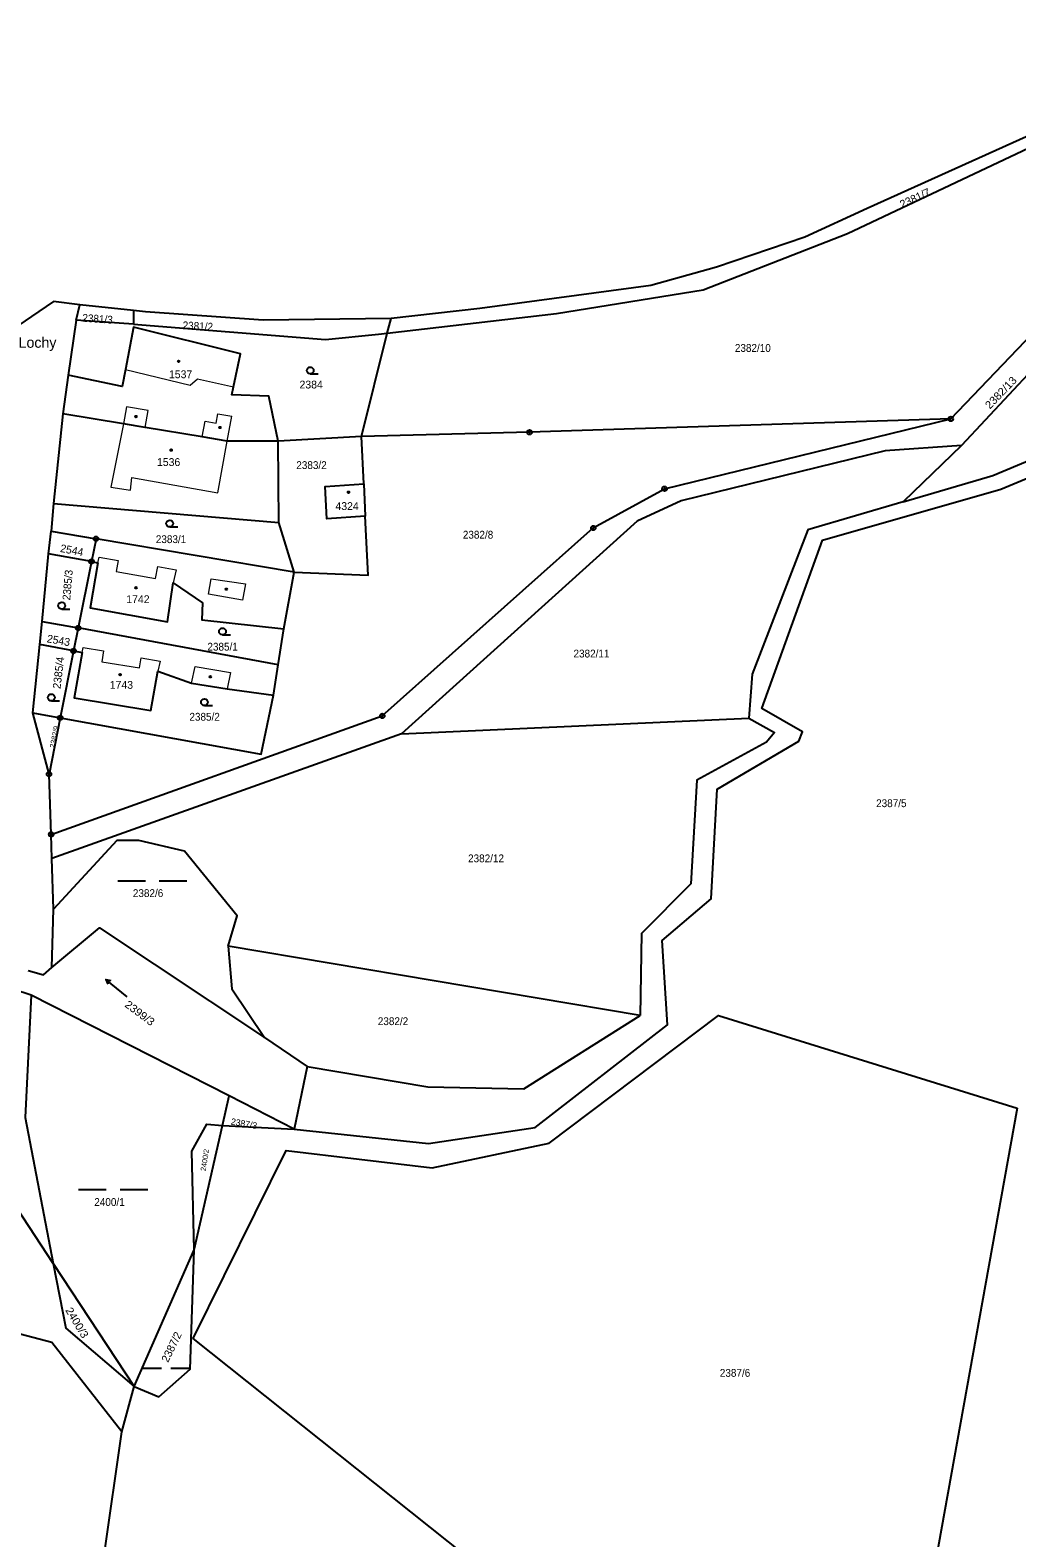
# Model space of a CAD drawing. Extents: x -679733 to -673243, y -1075091 to -1066557.
# Drawn here: x -678567.5 to -678353.3, y -1069674 to -1069346.4 of the extents above; entities that cross this region are included whole.
import ezdxf
from ezdxf.enums import TextEntityAlignment as Align

# ---------------------------------------------------------------- set-up
doc = ezdxf.new("R2010")
doc.units = 0
doc.header["$LTSCALE"] = 0.68
for name, color, linetype, lineweight in [('1', 7, 'Continuous', 25), ('3', 7, 'Continuous', 25), ('4', 7, 'Continuous', 13), ('5', 7, 'Continuous', 25), ('7', 7, 'Continuous', 13), ('8', 7, 'Continuous', 25)]:
    doc.layers.add(name, color=color, linetype=linetype, lineweight=lineweight)
doc.layers.add('2', color=7, linetype='Continuous')

msp = doc.modelspace()

# ---------------------------------------------------------------- linework, layer by layer
at = {"layer": '1'}
for p, q in [((-678545.04, -1069407.38), (-678556.76, -1069406.1)), ((-678489.99, -1069412.25), (-678489.12, -1069409.07)), ((-678495.56, -1069434.69), (-678489.99, -1069412.25)), ((-678559.24, -1069421.4), (-678560.45, -1069429.77)), ((-678495.56, -1069434.69), (-678513.65, -1069435.73)), ((-678495.07, -1069445.03), (-678494.73, -1069452.04)), ((-678510.18, -1069464.18), (-678513.52, -1069453.43)), ((-678563.5, -1069460.2), (-678562.98, -1069455.29)), ((-678554.2, -1069461.88), (-678563.5, -1069460.2)), ((-678554.2, -1069461.88), (-678557.08, -1069476.32)), ((-678564.9, -1069474.88), (-678557.08, -1069476.32)), ((-678513.65, -1069484.29), (-678512.4, -1069476.54)), ((-678558.08, -1069481.31), (-678565.44, -1069479.94)), ((-678558.08, -1069481.31), (-678560.98, -1069495.84)), ((-678566.91, -1069494.77), (-678560.98, -1069495.84)), ((-678560.98, -1069495.84), (-678563.42, -1069508.07)), ((-678486.86, -1069499.31), (-678411.47, -1069495.89)), ((-678435.03, -1069560.5), (-678524.49, -1069545.42)), ((-678567.27, -1069556.06), (-678571.04, -1069554.85)), ((-678507.37, -1069571.55), (-678510.17, -1069585.22)), ((-678510.17, -1069585.22), (-678524.32, -1069577.99)), ((-678525.78, -1069584.41), (-678510.17, -1069585.22)), ((-678547.58, -1069650.97), (-678544.96, -1069641.1))]:
    msp.add_line(p, q, dxfattribs=at)
for points in [[(-678489.99, -1069412.25), (-678453.23, -1069407.98), (-678421.34, -1069402.84), (-678390.05, -1069390.62), (-678301, -1069348.55)], [(-678293.43, -1069346.45), (-678308.93, -1069368.17), (-678339.57, -1069409.13), (-678365.28, -1069436.69), (-678377.95, -1069448.9)], [(-678367.58, -1069430.9), (-678345, -1069407.28), (-678301, -1069348.55)], [(-678312.27, -1069351.05), (-678343.87, -1069366.29), (-678385.74, -1069385.19)], [(-678385.74, -1069385.19), (-678399.32, -1069391.45), (-678418.45, -1069397.93), (-678432.74, -1069401.94), (-678469.84, -1069406.93), (-678489.12, -1069409.07)], [(-678377.95, -1069448.9), (-678358.45, -1069443.18), (-678326.82, -1069429.92), (-678301.39, -1069419.42), (-678293.01, -1069404.22), (-678283.76, -1069383.39)], [(-678557.51, -1069409.46), (-678556.76, -1069406.1), (-678562.44, -1069405.42), (-678573.4, -1069412.86), (-678573.72, -1069419.06), (-678575.48, -1069427.08)], [(-678489.12, -1069409.07), (-678516.92, -1069409.48), (-678542.49, -1069407.63), (-678545.04, -1069407.38), (-678545.08, -1069410.34)], [(-678545.08, -1069410.34), (-678557.51, -1069409.46), (-678559.24, -1069421.4)], [(-678513.65, -1069435.73), (-678515.66, -1069425.99), (-678523.73, -1069425.66), (-678523.36, -1069423.9), (-678521.87, -1069416.74), (-678545.09, -1069410.95), (-678546.82, -1069420.14), (-678547.52, -1069423.87), (-678559.24, -1069421.4)], [(-678545.08, -1069410.34), (-678503.36, -1069413.67), (-678491.86, -1069412.47), (-678489.99, -1069412.25)], [(-678562.93, -1069521.17), (-678491.04, -1069495.43), (-678445.22, -1069454.6), (-678429.75, -1069446.08), (-678367.58, -1069430.9)], [(-678513.65, -1069435.73), (-678524.72, -1069435.72), (-678530.13, -1069434.82), (-678542.52, -1069432.75), (-678547.23, -1069431.97), (-678560.45, -1069429.77), (-678562.46, -1069449.27)], [(-678367.58, -1069430.9), (-678459.06, -1069433.8), (-678495.56, -1069434.69)], [(-678510.18, -1069464.18), (-678494.12, -1069464.85), (-678494.73, -1069452.04), (-678503.06, -1069452.58), (-678503.48, -1069445.56), (-678495.07, -1069445.03), (-678495.56, -1069434.69)], [(-678365.28, -1069436.69), (-678381.86, -1069437.84), (-678426.12, -1069448.69), (-678435.71, -1069453.1), (-678486.86, -1069499.31), (-678562.77, -1069526.38)], [(-678562.46, -1069449.27), (-678513.52, -1069453.43), (-678513.65, -1069435.73)], [(-678510.17, -1069585.22), (-678481, -1069588.33), (-678457.87, -1069584.85), (-678429.11, -1069562.53), (-678430.29, -1069544.2), (-678419.64, -1069535.15), (-678418.33, -1069511.32), (-678400.62, -1069500.94), (-678399.83, -1069498.87), (-678408.66, -1069493.83), (-678395.47, -1069457.21), (-678356.76, -1069446.15), (-678334.31, -1069436.8)], [(-678562.46, -1069449.27), (-678562.98, -1069455.29), (-678553.21, -1069456.93)], [(-678377.95, -1069448.9), (-678398.63, -1069455), (-678410.73, -1069486.35), (-678411.47, -1069495.89)], [(-678562.42, -1069537.42), (-678562.77, -1069526.38), (-678562.93, -1069521.17), (-678563.42, -1069508.07), (-678566.91, -1069494.77), (-678565.44, -1069479.94), (-678564.9, -1069474.88), (-678563.5, -1069460.2)], [(-678514.66, -1069490.92), (-678513.65, -1069484.29), (-678557.08, -1069476.32), (-678558.08, -1069481.31)], [(-678558.08, -1069481.31), (-678556.23, -1069481.65), (-678557.96, -1069491.51), (-678541.28, -1069494.23), (-678539.8, -1069485.68), (-678532.45, -1069488.29), (-678524.75, -1069489.57), (-678514.66, -1069490.92)], [(-678560.98, -1069495.84), (-678517.35, -1069503.72), (-678514.66, -1069490.92)], [(-678411.47, -1069495.89), (-678405.91, -1069499.06), (-678407.61, -1069501.15), (-678422.74, -1069509.38), (-678424.02, -1069531.91), (-678434.76, -1069542.69), (-678435.03, -1069560.5)], [(-678524.49, -1069545.42), (-678522.53, -1069538.83), (-678533.99, -1069524.8), (-678543.92, -1069522.46), (-678548.71, -1069522.52), (-678562.42, -1069537.42)], [(-678567.96, -1069550.76), (-678564.63, -1069551.66), (-678562.78, -1069550.11), (-678562.42, -1069537.42)], [(-678562.78, -1069550.11), (-678552.49, -1069541.46), (-678516.6, -1069565.26)], [(-678524.49, -1069545.42), (-678523.72, -1069554.7), (-678516.6, -1069565.26), (-678507.37, -1069571.55)], [(-678562.5, -1069614.35), (-678574.37, -1069596.35), (-678580.43, -1069567.33), (-678571.04, -1069554.85)], [(-678567.27, -1069556.06), (-678568.61, -1069582.68), (-678562.5, -1069614.35), (-678544.96, -1069641.1), (-678531.91, -1069611.4), (-678525.78, -1069584.41)], [(-678531.91, -1069611.4), (-678532.38, -1069589.98), (-678529.14, -1069584.13), (-678525.78, -1069584.41), (-678524.32, -1069577.99), (-678567.27, -1069556.06)], [(-678443.66, -1069720.89), (-678441.52, -1069695.25), (-678464.91, -1069684.21), (-678532.09, -1069630.64), (-678511.93, -1069589.84), (-678480.23, -1069593.6), (-678454.78, -1069588.22), (-678418.06, -1069560.52), (-678353.15, -1069580.67)], [(-678507.37, -1069571.55), (-678481.19, -1069575.98), (-678460.32, -1069576.43), (-678435.03, -1069560.5)], [(-678353.15, -1069580.67), (-678379.89, -1069729.03), (-678321.39, -1069735.76)], [(-678544.96, -1069641.1), (-678539.55, -1069643.35), (-678532.74, -1069637.3), (-678531.91, -1069611.4)], [(-678562.5, -1069614.35), (-678559.79, -1069628.4), (-678544.96, -1069641.1)], [(-678547.58, -1069650.97), (-678562.8, -1069631.51), (-678589.31, -1069624.57), (-678612.43, -1069628.14)], [(-678443.66, -1069720.89), (-678476.42, -1069724.87), (-678502.67, -1069752.25), (-678533.51, -1069747.15), (-678550.34, -1069742.82), (-678551.46, -1069677.71), (-678547.58, -1069650.97)]]:
    msp.add_lwpolyline(points, dxfattribs=at)
msp.add_lwpolyline([(-678554.2, -1069461.88), (-678552.78, -1069462.14), (-678554.5, -1069471.91), (-678537.69, -1069474.95), (-678536.44, -1069466.51), (-678530.06, -1069470.83), (-678530.2, -1069474.58), (-678512.4, -1069476.54), (-678510.18, -1069464.18), (-678553.21, -1069456.93)], close=True, dxfattribs=at)
at = {"layer": '3'}
for p, q in [((-678506.703, -1069421.13), (-678504.953, -1069421.13)), ((-678537.213, -1069454.38), (-678535.463, -1069454.38)), ((-678560.653, -1069472.24), (-678558.903, -1069472.24)), ((-678525.743, -1069477.83), (-678523.993, -1069477.83)), ((-678562.893, -1069492.17), (-678561.143, -1069492.17)), ((-678529.663, -1069493.19), (-678527.913, -1069493.19)), ((-678548.479, -1069531.22), (-678542.479, -1069531.22)), ((-678539.479, -1069531.22), (-678533.479, -1069531.22)), ((-678551.099, -1069552.705), (-678550.024, -1069552.93)), ((-678556.979, -1069598.33), (-678550.979, -1069598.33)), ((-678547.979, -1069598.33), (-678541.979, -1069598.33)), ((-678543.028, -1069637.14), (-678539.008, -1069637.14)), ((-678536.998, -1069637.14), (-678532.978, -1069637.14))]:
    msp.add_line(p, q, dxfattribs=at)
msp.add_lwpolyline([(-678546.436, -1069556.481), (-678551.099, -1069552.705), (-678550.656, -1069553.709)], dxfattribs=at)
for centre in [(-678506.7029, -1069420.3798), (-678537.2129, -1069453.6298), (-678560.6529, -1069471.4898), (-678525.7429, -1069477.0798), (-678562.8929, -1069491.4198), (-678529.6629, -1069492.4398)]:
    msp.add_circle(centre, 0.75, dxfattribs=at)
at = {"layer": '4'}
for p, q in [((-678546.82, -1069420.14), (-678532.79, -1069423.59)), ((-678532.79, -1069423.59), (-678531.17, -1069422.18)), ((-678531.17, -1069422.18), (-678523.36, -1069423.9)), ((-678546.61, -1069428.28), (-678547.23, -1069431.97)), ((-678541.91, -1069429.06), (-678546.61, -1069428.28)), ((-678542.52, -1069432.75), (-678541.91, -1069429.06)), ((-678530.13, -1069434.82), (-678529.51, -1069431.39)), ((-678529.51, -1069431.39), (-678527.15, -1069431.83)), ((-678527.15, -1069431.83), (-678526.77, -1069429.77)), ((-678526.77, -1069429.77), (-678523.73, -1069430.33)), ((-678524.72, -1069435.72), (-678523.73, -1069430.33)), ((-678547.23, -1069431.97), (-678549.99, -1069445.75)), ((-678526.75, -1069446.96), (-678524.72, -1069435.72)), ((-678545.74, -1069446.36), (-678545.44, -1069443.63)), ((-678545.44, -1069443.63), (-678526.75, -1069446.96)), ((-678549.99, -1069445.75), (-678545.74, -1069446.36)), ((-678552.78, -1069462.14), (-678552.56, -1069460.93)), ((-678552.56, -1069460.93), (-678548.38, -1069461.67)), ((-678548.38, -1069461.67), (-678548.8, -1069464.03)), ((-678548.8, -1069464.03), (-678544.79, -1069464.76)), ((-678540.27, -1069465.57), (-678539.8, -1069462.97)), ((-678539.8, -1069462.97), (-678535.79, -1069463.68)), ((-678535.79, -1069463.68), (-678536.44, -1069466.51)), ((-678544.79, -1069464.76), (-678540.27, -1069465.57)), ((-678528.81, -1069468.94), (-678528.2, -1069465.67)), ((-678528.2, -1069465.67), (-678520.72, -1069466.72)), ((-678520.72, -1069466.72), (-678521.37, -1069470.26)), ((-678521.37, -1069470.26), (-678528.81, -1069468.94)), ((-678556.23, -1069481.65), (-678556.03, -1069480.57)), ((-678556.03, -1069480.57), (-678551.55, -1069481.3)), ((-678551.55, -1069481.3), (-678551.97, -1069483.66)), ((-678551.97, -1069483.66), (-678543.74, -1069484.99)), ((-678543.74, -1069484.99), (-678543.38, -1069482.82)), ((-678543.38, -1069482.82), (-678539.29, -1069483.56)), ((-678539.29, -1069483.56), (-678539.8, -1069485.68)), ((-678532.45, -1069488.29), (-678531.71, -1069484.7)), ((-678531.71, -1069484.7), (-678523.98, -1069486.02)), ((-678523.98, -1069486.02), (-678524.75, -1069489.57))]:
    msp.add_line(p, q, dxfattribs=at)
at = {"layer": '5'}
for centre in [(-678535.2668, -1069418.3992), (-678544.5468, -1069430.3892), (-678526.2968, -1069432.7692), (-678536.8868, -1069437.6792), (-678498.3868, -1069446.8292), (-678544.5268, -1069467.5892), (-678524.8968, -1069467.8892), (-678547.9768, -1069486.4692), (-678528.3768, -1069486.9192)]:
    msp.add_circle(centre, 0.175, dxfattribs=at)
at = {"layer": '8'}
for centre, radius in [((-678367.58, -1069430.8999), 0.5), ((-678367.58, -1069430.8999), 0.0303), ((-678459.06, -1069433.7999), 0.5), ((-678459.06, -1069433.7999), 0.0303), ((-678429.75, -1069446.0799), 0.5), ((-678429.75, -1069446.0799), 0.0303), ((-678445.22, -1069454.5999), 0.5), ((-678553.21, -1069456.9299), 0.5), ((-678553.21, -1069456.9299), 0.0303), ((-678445.22, -1069454.5999), 0.0303), ((-678554.2, -1069461.8799), 0.5), ((-678554.2, -1069461.8799), 0.0303), ((-678557.08, -1069476.3199), 0.5), ((-678557.08, -1069476.3199), 0.0303), ((-678558.08, -1069481.3099), 0.5), ((-678558.08, -1069481.3099), 0.0303), ((-678560.98, -1069495.8399), 0.5), ((-678560.98, -1069495.8399), 0.0303), ((-678491.04, -1069495.4299), 0.5), ((-678491.04, -1069495.4299), 0.0303), ((-678563.42, -1069508.0699), 0.5), ((-678563.42, -1069508.0699), 0.0303), ((-678562.93, -1069521.1699), 0.5), ((-678562.93, -1069521.1699), 0.0303)]:
    msp.add_circle(centre, radius, dxfattribs=at)

# ---------------------------------------------------------------- texts
at = {"layer": '2'}
for s, height, rotation, p in [('2381/7', 1.7, 25, (-678375.0207, -1069383.7084)), ('2382/9', 1.14, 79, (-678561.6959, -1069500.0953))]:
    msp.add_text(s, height=height, rotation=rotation, dxfattribs=at).set_placement(p, align=Align.CENTER)
for s, rotation, width, p in [('2381/3', 356, 0.95, (-678556.229, -1069409.777)), ('2381/2', 357, 0.95, (-678534.444, -1069411.408)), ('2385/3', 85, 0.95, (-678558.823, -1069470.344)), ('2399/3', 323, 1.05, (-678547.121, -1069558.468)), ('2400/3', 301, 1.05, (-678559.938, -1069624.537))]:
    msp.add_text(s, height=1.7, rotation=rotation, dxfattribs=dict(at, width=width)).set_placement(p)
at = {"layer": '2', "width": 0.95}
for s, p in [('2382/10', (-678410.58, -1069416.34)), ('2382/11', (-678445.62, -1069482.729)), ('2387/5', (-678380.509, -1069515.239)), ('2382/12', (-678468.52, -1069527.22)), ('2387/6', (-678414.449, -1069638.989))]:
    msp.add_text(s, height=1.7, dxfattribs=at).set_placement(p, align=Align.CENTER)
at = {"layer": '2'}
for s, p in [('1537', (-678537.37, -1069422.06)), ('2384', (-678509.02, -1069424.29)), ('1536', (-678539.97, -1069441.13)), ('4324', (-678501.22, -1069450.69)), ('1742', (-678546.64, -1069470.92)), ('1743', (-678550.23, -1069489.529))]:
    msp.add_text(s, height=1.7, dxfattribs=at).set_placement(p)
at = {"layer": '2', "width": 1.05}
msp.add_text('2382/13', height=1.7, rotation=46, dxfattribs=at).set_placement((-678356.1177, -1069425.7765), align=Align.CENTER)
at = {"layer": '2', "width": 0.95}
for s, p in [('2383/2', (-678509.72, -1069441.79)), ('2383/1', (-678540.22, -1069457.88)), ('2382/8', (-678473.56, -1069456.91)), ('2385/1', (-678529.02, -1069481.239)), ('2385/2', (-678532.93, -1069496.46)), ('2382/6', (-678545.21, -1069534.769)), ('2382/2', (-678492.02, -1069562.59)), ('2400/1', (-678553.59, -1069601.88))]:
    msp.add_text(s, height=1.7, dxfattribs=at).set_placement(p)
at = {"layer": '2'}
for s, height, rotation, p in [('2544', 1.7, 349, (-678561.102, -1069459.774)), ('2543', 1.7, 350, (-678563.987, -1069479.407)), ('2385/4', 1.7, 83, (-678560.936, -1069489.613)), ('2387/3', 1.4, 350, (-678524.011, -1069584.179)), ('2400/2', 1.14, 81, (-678529.407, -1069594.379)), ('2387/2', 1.7, 64, (-678537.576, -1069636.012))]:
    msp.add_text(s, height=height, rotation=rotation, dxfattribs=at).set_placement(p)
at = {"layer": '7'}
msp.add_text('Lochy', height=2.3, dxfattribs=at).set_placement((-678565.91, -1069415.45), align=Align.CENTER)

doc.saveas('drawing.dxf')
